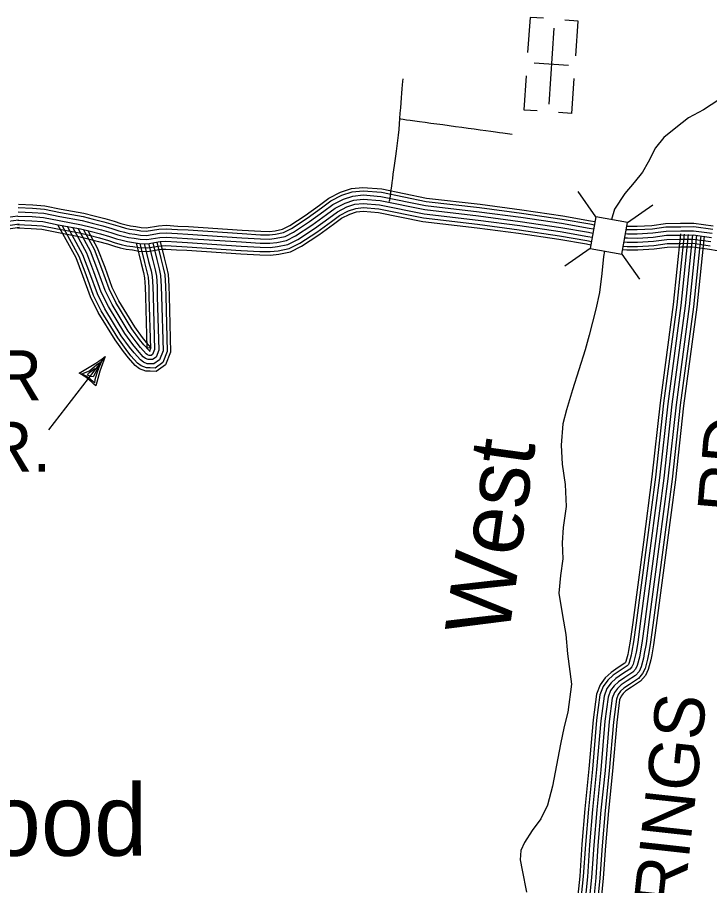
# Model space of a CAD drawing. Extents: x 1788175 to 1969470, y 584502 to 738744.
# Drawn here: x 1903458 to 1908568, y 661596 to 668004 of the extents above; entities that cross this region are included whole.
import ezdxf

# ---------------------------------------------------------------- set-up
doc = ezdxf.new("R2010")
doc.units = 0
for name, color, linetype in [('DESIGN - DRAINAGE - Bridges and Cross Drains Size Text', 7, 'Continuous'), ('DESIGN - ROW - Right-of-Way and Easement Labels', 7, 'Continuous'), ('DESIGN - TRANSPORTATION - Text', 7, 'Continuous'), ('DESIGN - UTILITIES - Cable (Underground) with Text', 7, 'Continuous'), ('SURVEY - CONTOURS - Index with Text', 7, 'Continuous'), ('SURVEY - DRAINAGE - Storm Sewer', 7, 'Continuous'), ('SURVEY - TRANSPORTATION - Roads', 7, 'Continuous'), ('SURVEY - VEGETATION - Features with Text', 7, 'Continuous')]:
    doc.layers.add(name, color=color, linetype=linetype)

msp = doc.modelspace()

# ---------------------------------------------------------------- linework, layer by layer
at = {"layer": 'DESIGN - ROW - Right-of-Way and Easement Labels'}
for p, q in [((1904106.6, 665501.7), (1903688.8, 664959.7)), ((1903990.2, 665395.9), (1904043.9, 665441.4)), ((1904011.2, 665397.1), (1904031, 665412.6)), ((1904078.1, 665463.2), (1904019.2, 665352.1)), ((1904060.2, 665420.9), (1904042.3, 665371.7)), ((1904043.9, 665441.4), (1904078.1, 665463.2)), ((1904085, 665473.9), (1904060.2, 665420.9)), ((1903934.2, 665373.6), (1903990.2, 665395.9)), ((1903989.5, 665343), (1903934.2, 665373.6)), ((1903976.8, 665364.8), (1903984.2, 665377.8)), ((1904002.4, 665354.4), (1903976.8, 665364.8)), ((1903984.2, 665377.8), (1904011.2, 665397.1)), ((1904019.2, 665352.1), (1904002.4, 665354.4)), ((1904042.3, 665371.7), (1904030.6, 665328.7)), ((1904028, 665307.9), (1903989.5, 665343)), ((1904030.6, 665328.7), (1904028, 665307.9))]:
    msp.add_line(p, q, dxfattribs=at)
for centre, radius, start, end in [((1903270.5, 666607.6), 1386.4, 297.65138, 307.08992), ((1905547.4, 664924.2), 1552.3, 158.15968, 166.58746), ((1903654.2, 664914.9), 532.3, 43.94291, 60.80131)]:
    msp.add_arc(centre, radius, start, end, dxfattribs=at)
at = {"layer": 'DESIGN - TRANSPORTATION - Text'}
for points in [[(1909171.1, 667595), (1908937.7, 667526.8), (1908813.8, 667493.4), (1908707.4, 667444.1), (1908637.1, 667396.6), (1908522.5, 667321.4), (1908412.1, 667264.1), (1908319.6, 667188.7), (1908229.1, 667117.2), (1908168.5, 667041.6), (1908113.7, 666935.9), (1908073.2, 666862.1), (1908010.6, 666784.5), (1907942, 666704.9), (1907865.2, 666589.3), (1907843.6, 666512.4)], [(1907793.5, 666280), (1907784.5, 666239.5), (1907773.5, 666113.5), (1907756.5, 665973.5), (1907729.5, 665851.6), (1907680.1, 665659.7), (1907649.2, 665551.8), (1907555, 665256.2), (1907511.9, 665108.4), (1907485.1, 665004.4), (1907471.9, 664846.4), (1907480.8, 664706.2), (1907501.6, 664555.9), (1907510.4, 664393.6), (1907487.2, 664239.7), (1907480.3, 664125.6), (1907485.4, 664007.4), (1907468.5, 663885.4), (1907455.5, 663755.4), (1907482.2, 663589), (1907507.1, 663450.7), (1907520, 663306.5), (1907548.2, 663082.1), (1907520.6, 662876), (1907495.8, 662770.1), (1907466.8, 662640.2), (1907437.7, 662486.2), (1907408.5, 662330.3), (1907371.4, 662190.4), (1907322.6, 662088.7), (1907258, 662003), (1907201.4, 661915.4), (1907174.9, 661855.5), (1907170.4, 661787.5), (1907183.8, 661709.3), (1907216.5, 661546.9)]]:
    msp.add_lwpolyline(points, dxfattribs=at)
at = {"layer": 'DESIGN - UTILITIES - Cable (Underground) with Text'}
for p, q in [((1907242.5, 668004.3), (1907225.1, 667744.1)), ((1907341.9, 667997.7), (1907243.1, 668004.3)), ((1907597.8, 667976.7), (1907498.3, 667983.3)), ((1907580.6, 667720.5), (1907597.7, 667976.7)), ((1907525.8, 667649.6), (1907272.7, 667666.5)), ((1907213.7, 667573.5), (1907197, 667322.6)), ((1907552.2, 667295), (1907569.4, 667552.5)), ((1907197.2, 667322.6), (1907295.2, 667316.1)), ((1907552.1, 667295), (1907452.8, 667301.6))]:
    msp.add_line(p, q, dxfattribs=at)
msp.add_lwpolyline([(1907418.5, 667925.1), (1907381.1, 667363.3)], dxfattribs=at)
at = {"layer": 'SURVEY - CONTOURS - Index with Text'}
for points in [[(1905114.8, 666377.7), (1905252.4, 666369.6), (1905320.9, 666368.3), (1905369.3, 666373.6), (1905434, 666387.9), (1905497.2, 666419), (1905615.5, 666496.7), (1905721.4, 666573.5), (1905787.7, 666622.6), (1905866.3, 666662.3), (1905935.7, 666685.6), (1906010.1, 666693.9), (1906140.8, 666682.5), (1906470.6, 666616), (1906867, 666569.2), (1907175, 666528.9), (1907475.2, 666484.6), (1907679.4, 666449), (1907712.1, 666442.9)], [(1905116.6, 666408.6), (1905253.6, 666400.5), (1905319.5, 666399.4), (1905364.2, 666404.2), (1905423.7, 666417.4), (1905481.8, 666445.9), (1905597.9, 666522.2), (1905703.1, 666598.5), (1905771.4, 666649.1), (1905854.3, 666691), (1905929, 666716.1), (1906009.8, 666725), (1906145.2, 666713.3), (1906475.5, 666646.6), (1906870.8, 666600), (1907179.3, 666559.6), (1907480.1, 666515.2), (1907684.9, 666479.5), (1907717.5, 666473.5)], [(1905118.1, 666433.3), (1905254.5, 666425.3), (1905318.4, 666424.1), (1905360.2, 666428.6), (1905415.5, 666440.9), (1905469.5, 666467.4), (1905583.9, 666542.6), (1905688.5, 666618.5), (1905758.4, 666670.2), (1905844.8, 666713.8), (1905923.7, 666740.3), (1906009.5, 666749.8), (1906148.7, 666737.8), (1906479.4, 666671.1), (1906873.9, 666624.5), (1907182.7, 666584.1), (1907484.1, 666539.6), (1907689.3, 666503.9), (1907721.8, 666497.8)], [(1905111.1, 666315.8), (1905250, 666307.6), (1905323.7, 666306.3), (1905379.3, 666312.3), (1905454.7, 666329), (1905528, 666365), (1905650.8, 666445.7), (1905758, 666523.5), (1905820.4, 666569.6), (1905890.3, 666604.9), (1905949.2, 666624.7), (1906010.9, 666631.6), (1906131.9, 666621.1), (1906460.8, 666554.7), (1906859.4, 666507.7), (1907166.5, 666467.5), (1907465.4, 666423.4), (1907668.4, 666388), (1907701.3, 666381.9)], [(1905113, 666346.8), (1905251.2, 666338.6), (1905322.3, 666337.3), (1905374.3, 666342.9), (1905444.4, 666358.5), (1905512.6, 666392), (1905633.2, 666471.2), (1905739.7, 666548.5), (1905804.1, 666596.1), (1905878.3, 666633.6), (1905942.5, 666655.2), (1906010.5, 666662.7), (1906136.4, 666651.8), (1906465.7, 666585.4), (1906863.2, 666538.5), (1907170.7, 666498.2), (1907470.3, 666454), (1907673.9, 666418.5), (1907706.7, 666412.4)], [(1903463.9, 666569.3), (1903568.3, 666564.6), (1903654.6, 666558.2), (1903771.7, 666534.8), (1903937.8, 666504.2), (1904010.5, 666486.1), (1904088.6, 666465.8), (1904156.9, 666445.8), (1904207.7, 666430), (1904248.3, 666418.8), (1904283.4, 666410.1), (1904324.9, 666405), (1904367.2, 666397.5), (1904411.6, 666395.6), (1904506.7, 666411.5), (1904555.9, 666413.7), (1904639.3, 666408.4), (1904717.2, 666404.2), (1905115, 666377.7)], [(1903465.3, 666600.3), (1903570.2, 666595.5), (1903658.8, 666589), (1903777.6, 666565.2), (1903944.4, 666534.6), (1904018.1, 666516.1), (1904096.9, 666495.7), (1904165.9, 666475.5), (1904216.4, 666459.8), (1904256.2, 666448.8), (1904289.1, 666440.6), (1904329.5, 666435.7), (1904370.6, 666428.4), (1904409.7, 666426.7), (1904503.5, 666442.3), (1904556.2, 666444.7), (1904641.1, 666439.3), (1904719.1, 666435.1), (1905117.1, 666408.6)], [(1903466.5, 666625), (1903571.7, 666620.2), (1903662.2, 666613.5), (1903782.2, 666589.5), (1903949.6, 666558.7), (1904024.2, 666540.1), (1904103.5, 666519.6), (1904173, 666499.2), (1904223.4, 666483.5), (1904262.5, 666472.7), (1904293.6, 666465), (1904333.1, 666460.1), (1904373.3, 666453), (1904408.2, 666451.5), (1904500.9, 666467), (1904556.4, 666469.5), (1904642.6, 666464), (1904720.6, 666459.8), (1905118.7, 666433.3)], [(1905107.8, 666259.2), (1905247.8, 666250.9), (1905326.2, 666249.5), (1905388.5, 666256.3), (1905473.6, 666275.1), (1905556.2, 666315.7), (1905683, 666399), (1905791.6, 666477.8), (1905850.2, 666521.2), (1905912.2, 666552.5), (1905961.5, 666569), (1906011.5, 666574.6), (1906123.9, 666564.8), (1906451.9, 666498.7), (1906852.4, 666451.4), (1907158.7, 666411.3), (1907456.3, 666367.4), (1907658.4, 666332.2), (1907691.5, 666326)], [(1905109.3, 666284.9), (1905248.8, 666276.6), (1905325.1, 666275.3), (1905384.4, 666281.7), (1905465, 666299.5), (1905543.4, 666338.1), (1905668.4, 666420.2), (1905776.4, 666498.5), (1905836.7, 666543.1), (1905902.3, 666576.3), (1905955.9, 666594.3), (1906011.2, 666600.4), (1906127.5, 666590.3), (1906455.9, 666524.1), (1906855.5, 666476.9), (1907162.2, 666436.8), (1907460.4, 666392.8), (1907662.9, 666357.5), (1907695.9, 666351.3)], [(1903462.5, 666538.3), (1903312.5, 666517.9)], [(1903466.7, 666507.6), (1903317, 666487.2)], [(1903461.1, 666507.4), (1903564.6, 666502.7), (1903646.2, 666496.6), (1903760.1, 666473.9), (1903924.7, 666443.6), (1903995.2, 666426), (1904072.1, 666406.1), (1904139, 666386.5), (1904190.3, 666370.5), (1904232.6, 666358.9), (1904272.1, 666349), (1904315.7, 666343.7), (1904360.4, 666335.7), (1904415.5, 666333.4), (1904513.2, 666349.7), (1904555.3, 666351.6), (1904635.7, 666346.5), (1904713.4, 666342.3), (1905110.9, 666315.8)], [(1903462.5, 666538.3), (1903566.5, 666533.6), (1903650.4, 666527.4), (1903765.9, 666504.3), (1903931.3, 666473.9), (1904002.9, 666456), (1904080.4, 666436), (1904147.9, 666416.1), (1904199, 666400.3), (1904240.4, 666388.9), (1904277.8, 666379.5), (1904320.3, 666374.3), (1904363.8, 666366.6), (1904413.6, 666364.5), (1904510, 666380.6), (1904555.6, 666382.6), (1904637.5, 666377.5), (1904715.3, 666373.2), (1905113, 666346.8)], [(1903470.9, 666476.9), (1903321.5, 666456.6)], [(1903474.2, 666452.4), (1903325.2, 666432.1)], [(1903458.5, 666450.7), (1903561.3, 666446), (1903638.5, 666440.3), (1903749.4, 666418.2), (1903912.7, 666388.2), (1903981.2, 666371), (1904057.1, 666351.4), (1904122.6, 666332.2), (1904174.3, 666316.1), (1904218.2, 666304), (1904261.8, 666293.1), (1904307.2, 666287.6), (1904354.2, 666279.2), (1904419, 666276.5), (1904519.2, 666293.2), (1904554.8, 666294.8), (1904632.3, 666289.9), (1904710, 666285.7), (1905107.2, 666259.2)], [(1903459.7, 666476.4), (1903562.8, 666471.7), (1903642, 666465.9), (1903754.2, 666443.4), (1903918.1, 666413.3), (1903987.6, 666395.9), (1904063.9, 666376.2), (1904130, 666356.8), (1904181.5, 666340.8), (1904224.7, 666328.9), (1904266.5, 666318.4), (1904311.1, 666313), (1904357, 666304.8), (1904417.4, 666302.3), (1904516.5, 666318.8), (1904555, 666320.5), (1904633.8, 666315.6), (1904711.6, 666311.3), (1905108.9, 666284.9)], [(1907952.7, 666439.5), (1907964.5, 666438.4), (1908033.8, 666437.9), (1908145.4, 666444.8), (1908245, 666458.3), (1908354.7, 666459.6), (1908451.4, 666461), (1908590.9, 666441.2)], [(1907957, 666463.9), (1907965.7, 666463.1), (1908033.1, 666462.6), (1908142.9, 666469.4), (1908243.1, 666483), (1908354.3, 666484.3), (1908452.9, 666485.8), (1908594.8, 666465.6)], [(1907947.3, 666408.8), (1907963, 666407.4), (1908034.6, 666406.9), (1908148.4, 666413.9), (1908247.2, 666427.3), (1908355.1, 666428.6), (1908449.4, 666430), (1908586.1, 666410.6)], [(1907926.6, 666291.5), (1907957.2, 666288.7), (1908037.8, 666288.2), (1908160.1, 666295.7), (1908255.9, 666308.7), (1908356.6, 666309.9), (1908441.9, 666311.1), (1908567.6, 666293.3), (1908680.7, 666273.6)], [(1907931.1, 666316.9), (1907958.5, 666314.4), (1908037.1, 666313.9), (1908157.5, 666321.3), (1908254.1, 666334.4), (1908356.3, 666335.6), (1908443.5, 666336.9), (1908571.6, 666318.7)], [(1907936.5, 666347.6), (1907960, 666345.4), (1908036.3, 666344.9), (1908154.5, 666352.2), (1908251.8, 666365.4), (1908355.9, 666366.6), (1908445.5, 666367.9), (1908576.4, 666349.4)]]:
    msp.add_lwpolyline(points, dxfattribs=at)
at = {"layer": 'SURVEY - DRAINAGE - Storm Sewer'}
for p, q in [((1907728, 666532.8), (1907597.7, 666718.9)), ((1907961.9, 666491.5), (1908147.9, 666621.9)), ((1907686.7, 666298.9), (1907500.6, 666168.5)), ((1907920.6, 666257.5), (1908050.9, 666071.5))]:
    msp.add_line(p, q, dxfattribs=at)
msp.add_lwpolyline([(1907961.9, 666491.5), (1907727.9, 666532.8), (1907686.7, 666298.9), (1907920.6, 666257.5)], close=True, dxfattribs=at)
at = {"layer": 'SURVEY - TRANSPORTATION - Roads'}
for points in [[(1906303.8, 667550.8), (1906301.7, 667531), (1906298.9, 667505.4), (1906296, 667476.1), (1906293.3, 667444.2), (1906290.7, 667410), (1906288.2, 667374.1), (1906285.4, 667336.3), (1906282.7, 667297.4), (1906280.3, 667257.8), (1906280.1, 667254.7)], [(1906280.1, 667254.7), (1906277.8, 667217.4), (1906274.5, 667176.5), (1906270.4, 667135.6), (1906265.4, 667095.4), (1906260, 667055.9), (1906254.6, 667017.5), (1906249.2, 666980.7), (1906244.2, 666945.3), (1906239.5, 666911.2), (1906235.1, 666878.4), (1906230.9, 666846.6), (1906226.9, 666815.7), (1906223, 666786.3), (1906219.3, 666758.5), (1906215.9, 666732.7), (1906212.9, 666709.1), (1906210.1, 666688), (1906207.6, 666670), (1906205.4, 666656), (1906204, 666647), (1906203.6, 666644.4)], [(1907109.8, 667139.6), (1907042, 667149.3), (1907018.4, 667152.6), (1906988.8, 667156.8), (1906954.3, 667161.6), (1906916.3, 667166.8), (1906875.1, 667172.5), (1906830.8, 667178.6), (1906785, 667184.8), (1906738.4, 667191.1), (1906691.9, 667197.5), (1906645.8, 667203.8), (1906599.8, 667210.1), (1906554.6, 667216.2), (1906510.1, 667222.2), (1906467.5, 667228.2), (1906427.8, 667233.8), (1906391.7, 667238.9), (1906359.1, 667243.1), (1906330.8, 667246.6), (1906307.4, 667249.9), (1906289.8, 667253), (1906280.1, 667254.7)], [(1904437.6, 665392.1), (1904406.6, 665392.3), (1904360.6, 665411.1), (1904329.2, 665435.1), (1904278.4, 665491.4), (1904241.7, 665537.5), (1904179.3, 665624.3), (1904055.2, 665827.3), (1903998.2, 665941.6), (1903941.9, 666096.1), (1903891.3, 666228.6), (1903758.1, 666474.3)], [(1904437.8, 665416.8), (1904411.6, 665417), (1904373, 665432.8), (1904346, 665453.4), (1904297.2, 665507.4), (1904261.5, 665552.4), (1904199.9, 665638), (1904076.9, 665839.3), (1904020.9, 665951.3), (1903965.1, 666104.7), (1903913.8, 666239), (1903789.4, 666468.5)], [(1904438, 665447.8), (1904417.8, 665447.9), (1904388.5, 665459.9), (1904367.1, 665476.3), (1904320.9, 665527.5), (1904286.2, 665571.1), (1904225.7, 665655.2), (1904104, 665854.3), (1904049.5, 665963.6), (1903994.1, 666115.6), (1903942, 666252), (1903828.6, 666461.3)], [(1904438.2, 665478.8), (1904424, 665478.9), (1904404.1, 665487), (1904388.2, 665499.2), (1904344.6, 665547.5), (1904310.9, 665589.8), (1904251.6, 665672.3), (1904131.1, 665869.4), (1904078, 665975.9), (1904023.2, 666126.4), (1903970.3, 666264.9), (1903867.7, 666454.1)], [(1904438.2, 665478.8), (1904424, 665478.9), (1904404.1, 665487), (1904388.2, 665499.2), (1904344.6, 665547.5), (1904310.9, 665589.8), (1904251.6, 665672.3), (1904131.1, 665869.4), (1904078, 665975.9), (1904023.2, 666126.4), (1903970.3, 666264.9), (1903867.7, 666454.1)], [(1904438.4, 665509.8), (1904430.2, 665509.8), (1904419.6, 665514.2), (1904409.3, 665522.1), (1904368.2, 665567.6), (1904335.6, 665608.5), (1904277.4, 665689.5), (1904158.3, 665884.4), (1904106.5, 665988.1), (1904052.2, 666137.2), (1903998.5, 666277.9), (1903906.9, 666446.9)], [(1904438.7, 665540.8), (1904436.4, 665540.8), (1904435.2, 665541.3), (1904430.4, 665545), (1904391.9, 665587.6), (1904360.4, 665627.2), (1904303.3, 665706.6), (1904185.4, 665899.4), (1904135, 666000.4), (1904081.3, 666148.1), (1904026.7, 666290.9), (1903946.9, 666438.1)], [(1904445.6, 665566.4), (1904411.5, 665604.3), (1904380.9, 665642.8), (1904324.7, 665720.9), (1904207.9, 665911.9), (1904158.7, 666010.6), (1904105.4, 666157.1), (1904050.1, 666301.6), (1903980.8, 666429.6)], [(1908353.8, 666407.8), (1908300.3, 665885.2), (1908202.8, 665159.5), (1908142.6, 664613.2), (1908079, 664132.2), (1908000.5, 663538.3), (1907981.7, 663400.1), (1907969.5, 663330.6), (1907964, 663302.4), (1907950.4, 663250.9), (1907946.4, 663242.6), (1907942.2, 663237.5), (1907893.9, 663206.3), (1907841.4, 663170.3), (1907798.2, 663130.4), (1907760, 663078.3), (1907733.8, 663009.7), (1907708.8, 662819.5), (1907677.9, 662458.1), (1907647.7, 662164), (1907625.5, 661902.3), (1907609.7, 661665), (1907595.3, 661525.1)], [(1908379.4, 666405.2), (1908325.9, 665882.1), (1908228.3, 665156.3), (1908168.1, 664610.2), (1908104.5, 664128.8), (1908026, 663534.9), (1908007.1, 663396.1), (1907994.8, 663325.9), (1907989.1, 663296.6), (1907974.6, 663242), (1907968.3, 663228.6), (1907959.3, 663218), (1907908.1, 663184.9), (1907857.4, 663150.2), (1907817.5, 663113.2), (1907782.8, 663065.9), (1907758.9, 663003.3), (1907734.4, 662816.7), (1907703.5, 662455.7), (1907673.3, 662161.6), (1907651.2, 661900.3), (1907635.4, 661662.8), (1907620.7, 661521.1)], [(1908410.3, 666402), (1908356.6, 665878.5), (1908259.1, 665152.6), (1908198.9, 664606.4), (1908135.3, 664124.7), (1908056.7, 663530.8), (1908037.7, 663391.4), (1908025.3, 663320.3), (1908019.3, 663289.6), (1908003.9, 663231.4), (1907994.6, 663211.7), (1907980, 663194.4), (1907925.3, 663159.1), (1907876.8, 663125.9), (1907840.8, 663092.5), (1907810.3, 663050.9), (1907789.1, 662995.7), (1907765.2, 662813.3), (1907734.4, 662452.8), (1907704.1, 662158.7), (1907682.1, 661898), (1907666.3, 661660.2), (1907651.4, 661516.3)], [(1908441.1, 666398.9), (1908387.4, 665874.9), (1908289.9, 665148.8), (1908229.7, 664602.7), (1908166, 664120.7), (1908087.4, 663526.6), (1908068.4, 663386.6), (1908055.8, 663314.6), (1908049.6, 663282.7), (1908033.1, 663220.7), (1908020.9, 663194.8), (1908000.7, 663170.9), (1907942.5, 663133.3), (1907896.2, 663101.6), (1907864, 663071.8), (1907837.7, 663035.9), (1907819.4, 662988), (1907796, 662810), (1907765.3, 662449.9), (1907735, 662155.8), (1907713, 661895.7), (1907697.2, 661657.5), (1907682, 661511.5)], [(1908441.1, 666398.9), (1908387.4, 665874.9), (1908289.9, 665148.8), (1908229.7, 664602.7), (1908166, 664120.7), (1908087.4, 663526.6), (1908068.4, 663386.6), (1908055.8, 663314.6), (1908049.6, 663282.7), (1908033.1, 663220.7), (1908020.9, 663194.8), (1908000.7, 663170.9), (1907942.5, 663133.3), (1907896.2, 663101.6), (1907864, 663071.8), (1907837.7, 663035.9), (1907819.4, 662988), (1907796, 662810), (1907765.3, 662449.9), (1907735, 662155.8), (1907713, 661895.7), (1907697.2, 661657.5), (1907682, 661511.5)], [(1908471.9, 666395.7), (1908418.2, 665871.2), (1908320.6, 665145.1), (1908260.5, 664599), (1908196.7, 664116.6), (1908118.2, 663522.5), (1908099, 663381.9), (1908086.3, 663309), (1908079.8, 663275.7), (1908062.3, 663210.1), (1908047.2, 663177.9), (1908021.4, 663147.4), (1907959.6, 663107.5), (1907915.6, 663077.3), (1907887.3, 663051), (1907865.2, 663021), (1907849.6, 662980.3), (1907826.8, 662806.7), (1907796.1, 662446.9), (1907765.9, 662152.9), (1907743.9, 661893.3), (1907728.1, 661654.9), (1907712.7, 661506.7)], [(1908502.8, 666392.5), (1908449, 665867.6), (1908351.4, 665141.3), (1908291.2, 664595.2), (1908227.5, 664112.5), (1908148.9, 663518.4), (1908129.6, 663377.1), (1908116.8, 663303.4), (1908110, 663268.7), (1908091.6, 663199.4), (1908073.5, 663161), (1908042.1, 663123.8), (1907976.8, 663081.7), (1907935, 663053), (1907910.5, 663030.3), (1907892.7, 663006), (1907879.9, 662972.7), (1907857.7, 662803.3), (1907827, 662444), (1907796.7, 662150), (1907774.8, 661891), (1907759, 661652.3), (1907743.4, 661501.9)], [(1908527.4, 666390), (1908473.6, 665864.7), (1908376, 665138.3), (1908315.8, 664592.3), (1908252, 664109.3), (1908173.4, 663515.1), (1908154.1, 663373.3), (1908141.1, 663298.9), (1908134.1, 663263.2), (1908114.9, 663190.9), (1908094.5, 663147.5), (1908058.6, 663105.1), (1907990.5, 663061.1), (1907950.5, 663033.6), (1907929, 663013.8), (1907914.6, 662994.1), (1907904, 662966.6), (1907882.3, 662800.7), (1907851.6, 662441.7), (1907821.3, 662147.7), (1907799.5, 661889.1), (1907783.6, 661650.2), (1907767.8, 661498.1)], [(1907941.9, 666378.2), (1907961.5, 666376.4), (1908035.4, 666375.9), (1908151.5, 666383.1), (1908249.5, 666396.4), (1908355.5, 666397.6), (1908447.5, 666399), (1908581.3, 666380)], [(1904335.4, 666340.2), (1904372.5, 666188.1), (1904389.6, 666121.3), (1904397.6, 666083), (1904402.5, 666013.1), (1904403.9, 665942.8), (1904414.3, 665566.7), (1904438.9, 665566.5)], [(1904363, 666335.6), (1904397.5, 666194.3), (1904414.7, 666127.1), (1904423.2, 666086.6), (1904428.2, 666014.2), (1904429.6, 665943.4), (1904440.2, 665559.3), (1904432.9, 665540.8), (1904438.7, 665540.8)], [(1904395.3, 666334.2), (1904427.6, 666201.9), (1904444.9, 666134.2), (1904454, 666090.8), (1904459.2, 666015.6), (1904460.6, 665944.1), (1904471.4, 665553.8), (1904456.8, 665516.7), (1904446.5, 665509.7), (1904438.5, 665509.8)], [(1904426.9, 666335.3), (1904457.6, 666209.4), (1904475.1, 666141.2), (1904484.7, 666095.1), (1904490.1, 666017), (1904491.6, 665944.9), (1904502.5, 665548.4), (1904482.1, 665496.5), (1904456, 665478.7), (1904438.2, 665478.8)], [(1904426.9, 666335.3), (1904457.6, 666209.4), (1904475.1, 666141.2), (1904484.7, 666095.1), (1904490.1, 666017), (1904491.6, 665944.9), (1904502.5, 665548.4), (1904482.1, 665496.5), (1904456, 665478.7), (1904438.2, 665478.8)], [(1904512.7, 666349.6), (1904541.8, 666230.4), (1904559.6, 666160.8), (1904570.8, 666107), (1904576.8, 666020.8), (1904578.3, 665946.9), (1904589.7, 665533.1), (1904553.1, 665439.9), (1904482.5, 665391.7), (1904437.6, 665392.1)], [(1904488.2, 666345.5), (1904517.8, 666224.4), (1904535.5, 666155.2), (1904546.3, 666103.6), (1904552.1, 666019.7), (1904553.6, 665946.3), (1904564.8, 665537.5), (1904532.8, 665456), (1904474.9, 665416.5), (1904437.8, 665416.8)], [(1904457.6, 666340.4), (1904487.7, 666216.9), (1904505.3, 666148.2), (1904515.5, 666099.3), (1904521.1, 666018.3), (1904522.6, 665945.6), (1904533.7, 665542.9), (1904507.5, 665476.3), (1904465.5, 665447.6), (1904438, 665447.8)]]:
    msp.add_lwpolyline(points, dxfattribs=at)

# ---------------------------------------------------------------- texts
at = {"layer": 'DESIGN - DRAINAGE - Bridges and Cross Drains Size Text'}
msp.add_text('West', height=475, rotation=82.09849, dxfattribs=at).set_placement((1907084.1, 663422))
at = {"layer": 'DESIGN - ROW - Right-of-Way and Easement Labels'}
for s, p in [('POPLAR', (1901633.8, 665177.4)), ('HILL CIR.', (1901535.7, 664650.8))]:
    msp.add_text(s, height=370, dxfattribs=at).set_placement(p)
for s, rotation, p in [('RD.', 85.16603, (1908845.6, 664334.2)), ('SPRINGS', 83.71048, (1908302.6, 660776.4))]:
    msp.add_text(s, height=370, rotation=rotation, dxfattribs=at).set_placement(p)
at = {"layer": 'SURVEY - VEGETATION - Features with Text'}
msp.add_text('Greenwood', height=528, dxfattribs=at).set_placement((1900767.1, 661816.8))

doc.saveas('drawing.dxf')
